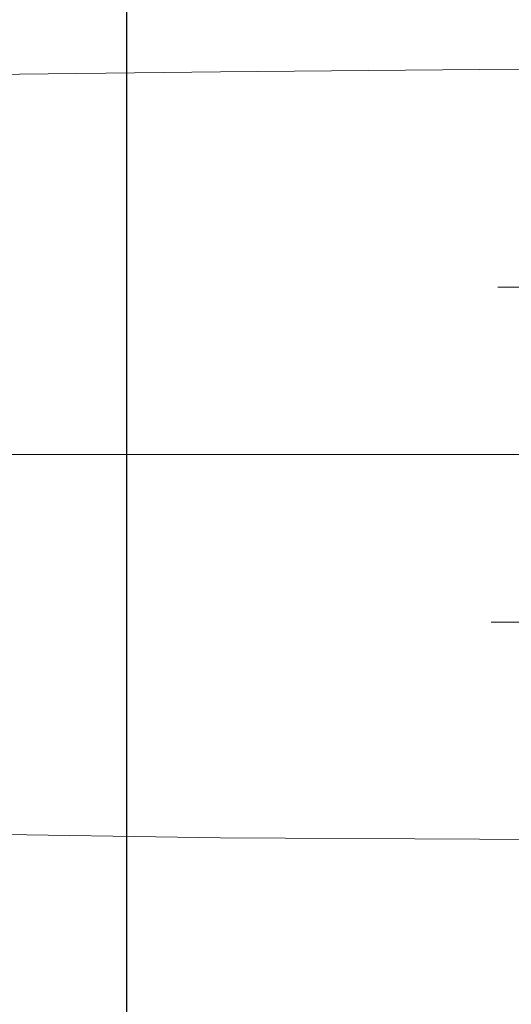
# Model space of a CAD drawing. Header units: millimetres. Extents: x 23192 to 177760, y -399809 to -79279.
# Tile 371 of 656: x 61176 to 61199, y -197709 to -197664. Entities that reach past the tile are written whole.
import ezdxf

# ---------------------------------------------------------------- set-up
doc = ezdxf.new("R2010")
doc.units = ezdxf.units.MM
doc.layers.get('0').update_dxf_attribs({"lineweight": 0})
doc.layers.add('!! 2_wypos-sanitarne', color=240, linetype='Continuous', lineweight=9)
doc.layers.add('!! wymiary osi', color=250, linetype='Continuous', lineweight=9)
doc.styles.add('TXT', font='simplex.shx')
doc.dimstyles.new('DIM50', dxfattribs={"dimscale": 5, "dimtxt": 2.5, "dimasz": 1.5, "dimexe": 0, "dimexo": 0, "dimgap": 0.5, "dimtad": 1, "dimdec": 4, "dimrnd": 0.5, "dimdsep": 46, "dimtxsty": 'TXT', "dimblk1": 'TICK1', "dimblk2": 'TICK1', "dimsah": 1, "dimcen": 0, "dimse1": 1, "dimse2": 1, "dimclrd": 1, "dimclre": 7, "dimclrt": 9, "dimadec": 0, "dimazin": 0, "dimtfac": 1, "dimtdec": 4, "dimtmove": 2, "dimatfit": 3, "dimldrblk": 'TICK1', "dimfxl": 1, "dimtolj": 1, "dimarcsym": 0})

# ---------------------------------------------------------------- blocks, each defined once
blk = doc.blocks.new('A$C324a30b8')
for points in [[(0, 0.01049), (0, -0.71083)], [(0.17552, 0), (0.17692, -0.11958), (0.17797, -0.23916), (0.17832, -0.47832)], [(-0.17832, -0.47832), (-0.17797, -0.23916), (-0.17727, -0.11958), (-0.17552, 0)], [(-0.07762, -0.24458), (-0.07762, -0.29545)], [(0.07727, -0.24755), (0.07727, -0.293)]]:
    blk.add_lwpolyline(points)
blk = doc.blocks.new('TICK1')
at = {"color": 0}
for p, q in [((0, -1.4), (0, 1.4)), ((0, 0), (-1, 0))]:
    blk.add_line(p, q, dxfattribs=at)
at = {"color": 2}
blk.add_line((-1, -1), (1, 1), dxfattribs=at)
blk = doc.blocks.new('*D2846')
at = {"layer": '!! wymiary osi', "color": 1, "lineweight": -2, "transparency": 16777216}
blk.add_line((61180.835, -197631.128), (61180.835, -197826.128), dxfattribs=at)
at = {"layer": 'DEFPOINTS', "color": 0, "transparency": 16777216}
for p in [(61155.437, -197623.628), (61155.437, -197833.628), (61180.835, -197833.628)]:
    blk.add_point(p, dxfattribs=at)
at = {"layer": '!! wymiary osi', "color": 1, "lineweight": -2, "transparency": 16777216, "xscale": 7.5, "yscale": 7.5, "zscale": 7.5}
for p, rotation in [((61180.835, -197623.628), 90), ((61180.835, -197833.628), 270)]:
    blk.add_blockref('TICK1', p, dxfattribs=dict(at, rotation=rotation))
at = {"layer": '!! wymiary osi', "color": 9, "transparency": 16777216, "insert": (61172.085, -197768.881), "char_height": 12.5, "attachment_point": 5, "rotation": 90, "style": 'TXT'}
blk.add_mtext('\\A1;210', dxfattribs=at)

msp = doc.modelspace()

# ---------------------------------------------------------------- block references
at = {"layer": '!! 2_wypos-sanitarne', "xscale": 100, "yscale": 100, "zscale": 100, "rotation": 89.99999999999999}
msp.add_blockref('A$C324a30b8', (61173.21882, -197683.62767), dxfattribs=at)

# ---------------------------------------------------------------- dimensions: what is measured, and where the dimension line sits
at = {"layer": '!! wymiary osi'}
dim = msp.add_linear_dim(base=(61180.83466, -197833.62813), p1=(61155.43682, -197623.62813), p2=(61155.43682, -197833.62813), angle=90, dimstyle='DIM50', dxfattribs=at)
dim.commit()
dim.dimension.update_dxf_attribs({"geometry": '*D2846', "text_midpoint": (61172.08466, -197768.88074), "dimtype": 160})

doc.saveas('drawing.dxf')
